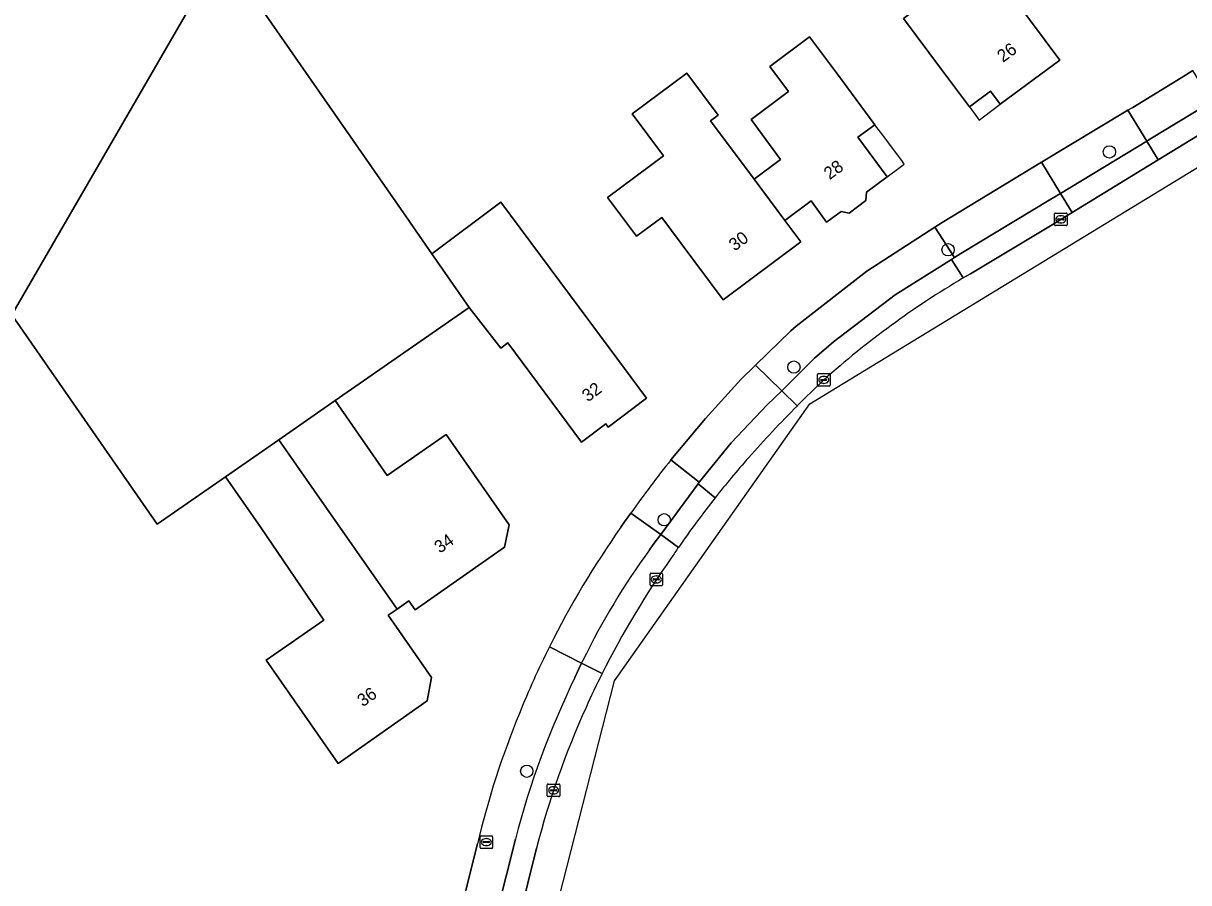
# Model space of a CAD drawing. Extents: x 156702 to 158052, y 387630 to 388992.
# Drawn here: x 157381.1 to 157473.7, y 387761.3 to 387829.6 of the extents above; entities that cross this region are included whole.
import ezdxf

# ---------------------------------------------------------------- set-up
doc = ezdxf.new("R2010")
doc.units = 0
for name, color, linetype in [('IMGEO_Boom', 7, 'Continuous'), ('IMGEO_Brandkraan', 7, 'Continuous'), ('IMGEO_Erf', 7, 'Continuous'), ('IMGEO_Kolk', 7, 'Continuous'), ('IMGEO_Pand', 7, 'Continuous'), ('IMGEO_Pand_nummerreeks', 7, 'Continuous'), ('IMGEO_Pand_overbouw', 7, 'Continuous'), ('IMGEO_Parkeervlak_open', 7, 'Continuous'), ('IMGEO_Rijbaan_lokaal_open', 7, 'Continuous'), ('IMGEO_Voetpad_open', 7, 'Continuous')]:
    doc.layers.add(name, color=color, linetype=linetype)

msp = doc.modelspace()

# ---------------------------------------------------------------- linework, layer by layer
at = {"layer": 'IMGEO_Boom'}
for centre in [(157467.423, 387819.388), (157454.597, 387811.615), (157442.346, 387802.291), (157432.038, 387790.154), (157421.109, 387770.17)]:
    msp.add_circle(centre, 0.489, dxfattribs=at)
at = {"layer": 'IMGEO_Brandkraan'}
for p, q in [((157417.393, 387764.112), (157417.393, 387764.964)), ((157417.468, 387765.038), (157418.32, 387765.038)), ((157417.652, 387764.532), (157417.652, 387764.544)), ((157418.09, 387764.495), (157417.692, 387764.495)), ((157417.695, 387764.581), (157418.093, 387764.581)), ((157417.904, 387764.258), (157417.879, 387764.258)), ((157417.881, 387764.818), (157417.906, 387764.818)), ((157418.136, 387764.544), (157418.136, 387764.532)), ((157418.394, 387764.964), (157418.394, 387764.112)), ((157418.32, 387764.038), (157417.468, 387764.038))]:
    msp.add_line(p, q, dxfattribs=at)
for points in [[(157417.393, 387764.112), (157417.393, 387764.964)], [(157417.468, 387765.038), (157418.32, 387765.038)], [(157418.394, 387764.964), (157418.394, 387764.112)], [(157418.32, 387764.038), (157417.468, 387764.038)]]:
    msp.add_lwpolyline(points, dxfattribs=at)
for centre, radius, start, end in [((157417.47, 387764.962), 0.0765, 91.55205, 178.44795), ((157417.47, 387764.962), 0.0765, 91.55205, 178.44795), ((157417.692, 387764.541), 0.0403, 85.87752, 175.75265), ((157417.689, 387764.531), 0.0366, 178.93798, 274.71019), ((157418.093, 387764.538), 0.043, 264.86636, 352.45326), ((157418.097, 387764.543), 0.0386, 1.73085, 96.63898), ((157418.318, 387764.962), 0.0765, 1.55205, 88.44795), ((157418.318, 387764.962), 0.0765, 1.55205, 88.44795), ((157417.47, 387764.114), 0.0765, 181.55205, 268.44795), ((157417.47, 387764.114), 0.0765, 181.55205, 268.44795), ((157418.318, 387764.114), 0.0765, 271.55205, 358.44795), ((157418.318, 387764.114), 0.0765, 271.55205, 358.44795)]:
    msp.add_arc(centre, radius, start, end, dxfattribs=at)
for centre, major_axis, ratio, start_param, end_param in [((157417.88, 387764.538), (-0.387, 0.002), 0.722429, 4.712389, 7.853982), ((157417.905, 387764.538), (-0.39, 0.002), 0.717154, 1.570796, 4.712389)]:
    msp.add_ellipse(centre, major_axis=major_axis, ratio=ratio, start_param=start_param, end_param=end_param, dxfattribs=at)
at = {"layer": 'IMGEO_Erf'}
for points in [[(157450.564, 387843.731), (157452.814, 387845.405), (157459.006, 387837.06), (157461.986, 387833.045), (157459.905, 387831.493), (157463.497, 387826.674), (157458.755, 387823.173), (157457.981, 387824.216), (157456.296, 387822.961), (157454.08, 387825.937), (157451.05, 387830.007), (157456.192, 387833.834), (157449.445, 387842.898)], [(157448.773, 387821.546), (157447.417, 387820.554), (157449.765, 387817.404), (157448.129, 387816.191), (157448.068, 387815.525), (157446.728, 387814.519), (157446.095, 387814.66), (157444.941, 387813.811), (157443.705, 387815.492), (157441.622, 387813.937), (157442.889, 387812.239), (157436.722, 387807.636), (157433.373, 387812.124), (157431.833, 387814.189), (157429.822, 387812.689), (157427.533, 387815.757), (157431.984, 387819.078), (157429.495, 387822.415), (157433.835, 387825.652), (157436.323, 387822.314), (157435.712, 387821.859), (157439.173, 387817.22), (157441.278, 387818.79), (157438.938, 387821.971), (157441.914, 387824.181), (157440.423, 387826.188), (157443.594, 387828.542), (157445.798, 387825.564)]]:
    msp.add_lwpolyline(points, close=True, dxfattribs=at)
for points in [[(157399.966, 387830.853), (157411.298, 387814.54), (157413.547, 387811.303), (157419.047, 387815.392), (157427.652, 387803.821), (157430.636, 387799.809), (157427.58, 387797.527), (157427.4, 387797.768), (157425.462, 387796.321), (157419.606, 387804.216), (157419.037, 387803.795), (157416.521, 387807.022), (157405.872, 387799.645), (157410.01, 387793.671), (157414.71, 387796.927), (157419.695, 387789.754), (157419.343, 387787.979), (157412.228, 387782.992), (157411.734, 387783.704), (157410.793, 387783.054), (157410.087, 387782.566), (157413.534, 387777.61), (157413.195, 387775.767), (157406.113, 387770.789), (157403.256, 387774.893), (157400.401, 387778.992), (157404.98, 387782.181), (157399.973, 387789.528), (157397.16, 387793.568), (157391.713, 387789.796), (157380.157, 387806.431)], [(157432.569, 387794.925), (157435.31, 387798.207), (157438.138, 387801.313), (157439.291, 387802.434), (157442.105, 387805.173), (157442.538, 387805.546), (157448.152, 387809.926), (157453.537, 387813.402), (157454.134, 387813.787), (157461.293, 387818.128), (157462.03, 387818.572), (157468.903, 387822.708), (157469.278, 387822.934), (157473.466, 387825.496), (157474.063, 387825.86)], [(157428.596, 387789.567), (157428.889, 387789.978), (157429.389, 387790.692)], [(157402.071, 387703.678), (157404.025, 387711.652), (157407.41, 387725.277), (157410.265, 387736.718), (157404.761, 387744.721), (157402.425, 387748.118), (157402.671, 387748.286), (157404.971, 387749.862), (157407.315, 387746.499), (157411.26, 387740.768), (157411.822, 387742.953), (157411.825, 387743.116), (157413.568, 387750), (157414.778, 387754.777), (157415.317, 387756.937), (157417.181, 387764.402)]]:
    msp.add_lwpolyline(points, dxfattribs=at)
for centre, radius, start, end in [((157505.524, 387736.807), 93.274, 141.45833, 144.71097), ((157487.497, 387747.862), 72.171, 144.69918, 153.5028), ((157487.628, 387747.77), 72.329, 153.48419, 158.08372), ((157486.056, 387747.897), 70.825, 157.70426, 166.52381)]:
    msp.add_arc(centre, radius, start, end, dxfattribs=at)
at = {"layer": 'IMGEO_Kolk'}
for p, q in [((157463.065, 387813.606), (157463.065, 387814.458)), ((157463.14, 387814.532), (157463.992, 387814.532)), ((157463.553, 387814.312), (157463.578, 387814.312)), ((157464.066, 387814.458), (157464.066, 387813.606)), ((157463.992, 387813.532), (157463.14, 387813.532)), ((157463.324, 387814.026), (157463.324, 387814.038)), ((157463.762, 387813.989), (157463.364, 387813.989)), ((157463.367, 387814.075), (157463.765, 387814.075)), ((157463.576, 387813.752), (157463.551, 387813.752)), ((157463.808, 387814.038), (157463.808, 387814.026)), ((157444.221, 387800.847), (157444.221, 387801.699)), ((157444.296, 387801.773), (157445.148, 387801.773)), ((157444.48, 387801.267), (157444.48, 387801.279)), ((157444.918, 387801.23), (157444.52, 387801.23)), ((157444.523, 387801.316), (157444.921, 387801.316)), ((157444.709, 387801.553), (157444.734, 387801.553)), ((157444.964, 387801.279), (157444.964, 387801.267)), ((157445.222, 387801.699), (157445.222, 387800.847)), ((157445.148, 387800.773), (157444.296, 387800.773)), ((157444.732, 387800.993), (157444.707, 387800.993)), ((157430.905, 387784.988), (157430.905, 387785.84)), ((157430.98, 387785.914), (157431.832, 387785.914)), ((157431.393, 387785.694), (157431.418, 387785.694)), ((157431.906, 387785.84), (157431.906, 387784.988)), ((157431.832, 387784.914), (157430.98, 387784.914)), ((157431.164, 387785.408), (157431.164, 387785.42)), ((157431.602, 387785.371), (157431.204, 387785.371)), ((157431.207, 387785.457), (157431.605, 387785.457)), ((157431.416, 387785.134), (157431.391, 387785.134)), ((157431.648, 387785.42), (157431.648, 387785.408)), ((157422.739, 387768.225), (157422.739, 387769.077)), ((157422.814, 387769.151), (157423.666, 387769.151)), ((157423.227, 387768.931), (157423.252, 387768.931)), ((157423.74, 387769.077), (157423.74, 387768.225)), ((157423.666, 387768.151), (157422.814, 387768.151)), ((157422.998, 387768.645), (157422.998, 387768.657)), ((157423.436, 387768.608), (157423.038, 387768.608)), ((157423.041, 387768.694), (157423.439, 387768.694)), ((157423.25, 387768.371), (157423.225, 387768.371)), ((157423.482, 387768.657), (157423.482, 387768.645))]:
    msp.add_line(p, q, dxfattribs=at)
for points in [[(157463.065, 387813.606), (157463.065, 387814.458)], [(157463.14, 387814.532), (157463.992, 387814.532)], [(157464.066, 387814.458), (157464.066, 387813.606)], [(157463.992, 387813.532), (157463.14, 387813.532)], [(157444.221, 387800.847), (157444.221, 387801.699)], [(157444.296, 387801.773), (157445.148, 387801.773)], [(157445.222, 387801.699), (157445.222, 387800.847)], [(157445.148, 387800.773), (157444.296, 387800.773)], [(157430.905, 387784.988), (157430.905, 387785.84)], [(157430.98, 387785.914), (157431.832, 387785.914)], [(157431.906, 387785.84), (157431.906, 387784.988)], [(157431.832, 387784.914), (157430.98, 387784.914)], [(157422.739, 387768.225), (157422.739, 387769.077)], [(157422.814, 387769.151), (157423.666, 387769.151)], [(157423.74, 387769.077), (157423.74, 387768.225)], [(157423.666, 387768.151), (157422.814, 387768.151)]]:
    msp.add_lwpolyline(points, dxfattribs=at)
for centre, radius, start, end in [((157463.142, 387814.456), 0.0765, 91.55205, 178.44795), ((157463.142, 387814.456), 0.0765, 91.55205, 178.44795), ((157463.99, 387814.456), 0.0765, 1.55205, 88.44795), ((157463.99, 387814.456), 0.0765, 1.55205, 88.44795), ((157463.142, 387813.608), 0.0765, 181.55205, 268.44795), ((157463.142, 387813.608), 0.0765, 181.55205, 268.44795), ((157463.364, 387814.035), 0.0403, 85.87752, 175.75265), ((157463.361, 387814.025), 0.0366, 178.93798, 274.71019), ((157463.765, 387814.032), 0.043, 264.86636, 352.45326), ((157463.769, 387814.037), 0.0386, 1.73085, 96.63898), ((157463.99, 387813.608), 0.0765, 271.55205, 358.44795), ((157463.99, 387813.608), 0.0765, 271.55205, 358.44795), ((157444.298, 387801.697), 0.0765, 91.55205, 178.44795), ((157444.298, 387801.697), 0.0765, 91.55205, 178.44795), ((157444.52, 387801.276), 0.0403, 85.87752, 175.75265), ((157444.517, 387801.266), 0.0366, 178.93798, 274.71019), ((157444.921, 387801.273), 0.043, 264.86636, 352.45326), ((157444.925, 387801.278), 0.0386, 1.73085, 96.63898), ((157445.146, 387801.697), 0.0765, 1.55205, 88.44795), ((157445.146, 387801.697), 0.0765, 1.55205, 88.44795), ((157444.298, 387800.849), 0.0765, 181.55205, 268.44795), ((157444.298, 387800.849), 0.0765, 181.55205, 268.44795), ((157445.146, 387800.849), 0.0765, 271.55205, 358.44795), ((157445.146, 387800.849), 0.0765, 271.55205, 358.44795), ((157430.982, 387785.838), 0.0765, 91.55205, 178.44795), ((157430.982, 387785.838), 0.0765, 91.55205, 178.44795), ((157431.83, 387785.838), 0.0765, 1.55205, 88.44795), ((157431.83, 387785.838), 0.0765, 1.55205, 88.44795), ((157430.982, 387784.99), 0.0765, 181.55205, 268.44795), ((157430.982, 387784.99), 0.0765, 181.55205, 268.44795), ((157431.204, 387785.417), 0.0403, 85.87752, 175.75265), ((157431.201, 387785.407), 0.0366, 178.93798, 274.71019), ((157431.605, 387785.414), 0.043, 264.86636, 352.45326), ((157431.609, 387785.419), 0.0386, 1.73085, 96.63898), ((157431.83, 387784.99), 0.0765, 271.55205, 358.44795), ((157431.83, 387784.99), 0.0765, 271.55205, 358.44795), ((157422.816, 387769.075), 0.0765, 91.55205, 178.44795), ((157422.816, 387769.075), 0.0765, 91.55205, 178.44795), ((157423.664, 387769.075), 0.0765, 1.55205, 88.44795), ((157423.664, 387769.075), 0.0765, 1.55205, 88.44795), ((157422.816, 387768.227), 0.0765, 181.55205, 268.44795), ((157422.816, 387768.227), 0.0765, 181.55205, 268.44795), ((157423.038, 387768.654), 0.0403, 85.87752, 175.75265), ((157423.035, 387768.644), 0.0366, 178.93798, 274.71019), ((157423.439, 387768.651), 0.043, 264.86636, 352.45326), ((157423.443, 387768.656), 0.0386, 1.73085, 96.63898), ((157423.664, 387768.227), 0.0765, 271.55205, 358.44795), ((157423.664, 387768.227), 0.0765, 271.55205, 358.44795)]:
    msp.add_arc(centre, radius, start, end, dxfattribs=at)
for centre, major_axis, ratio, start_param, end_param in [((157463.552, 387814.032), (-0.387, 0.002), 0.722429, 4.712389, 7.853982), ((157463.577, 387814.032), (-0.39, 0.002), 0.717154, 1.570796, 4.712389), ((157444.708, 387801.273), (-0.387, 0.002), 0.722429, 4.712389, 7.853982), ((157444.733, 387801.273), (-0.39, 0.002), 0.717154, 1.570796, 4.712389), ((157431.392, 387785.414), (-0.387, 0.002), 0.722429, 4.712389, 7.853982), ((157431.417, 387785.414), (-0.39, 0.002), 0.717154, 1.570796, 4.712389), ((157423.226, 387768.651), (-0.387, 0.002), 0.722429, 4.712389, 7.853982), ((157423.251, 387768.651), (-0.39, 0.002), 0.717154, 1.570796, 4.712389)]:
    msp.add_ellipse(centre, major_axis=major_axis, ratio=ratio, start_param=start_param, end_param=end_param, dxfattribs=at)
at = {"layer": 'IMGEO_Pand'}
for points in [[(157396.875, 387835.303), (157398.799, 387838.627), (157382.928, 387862.245), (157355.269, 387843.723), (157380.153, 387806.63), (157380.062, 387806.567), (157380.157, 387806.431)], [(157459.006, 387837.06), (157452.814, 387845.405), (157450.564, 387843.731), (157449.445, 387842.898), (157456.192, 387833.834), (157451.05, 387830.007), (157454.08, 387825.937), (157456.296, 387822.961), (157457.981, 387824.216), (157458.755, 387823.173), (157463.497, 387826.674), (157459.905, 387831.493), (157461.986, 387833.045)], [(157399.966, 387830.853), (157396.875, 387835.303), (157380.157, 387806.431), (157391.713, 387789.796), (157397.16, 387793.568), (157401.393, 387796.5), (157405.872, 387799.645), (157416.521, 387807.022), (157413.547, 387811.303), (157411.298, 387814.54)], [(157448.773, 387821.546), (157445.798, 387825.564), (157443.594, 387828.542), (157440.423, 387826.188), (157441.914, 387824.181), (157438.938, 387821.971), (157441.278, 387818.79), (157439.173, 387817.22), (157441.622, 387813.937), (157443.705, 387815.492), (157444.941, 387813.811), (157446.095, 387814.66), (157446.728, 387814.519), (157448.068, 387815.525), (157448.129, 387816.191), (157449.765, 387817.404), (157447.417, 387820.554)], [(157439.173, 387817.22), (157435.712, 387821.859), (157436.323, 387822.314), (157433.835, 387825.652), (157429.495, 387822.415), (157431.984, 387819.078), (157427.533, 387815.757), (157429.822, 387812.689), (157431.833, 387814.189), (157433.373, 387812.124), (157436.722, 387807.636), (157442.889, 387812.239), (157441.622, 387813.937)], [(157416.521, 387807.022), (157419.037, 387803.795), (157419.606, 387804.216), (157425.462, 387796.321), (157427.4, 387797.768), (157427.58, 387797.527), (157430.636, 387799.809), (157427.652, 387803.821), (157419.047, 387815.392), (157413.547, 387811.303)], [(157405.872, 387799.645), (157401.393, 387796.5), (157404.199, 387792.471), (157410.793, 387783.054), (157411.734, 387783.704), (157412.228, 387782.992), (157419.343, 387787.979), (157419.695, 387789.754), (157414.71, 387796.927), (157410.01, 387793.671)], [(157410.087, 387782.566), (157410.793, 387783.054), (157404.199, 387792.471), (157401.393, 387796.5), (157397.16, 387793.568), (157399.973, 387789.528), (157404.98, 387782.181), (157400.401, 387778.992), (157403.256, 387774.893), (157406.113, 387770.789), (157413.195, 387775.767), (157413.534, 387777.61)]]:
    msp.add_lwpolyline(points, close=True, dxfattribs=at)
at = {"layer": 'IMGEO_Pand_overbouw'}
for points in [[(157456.296, 387822.961), (157456.803, 387822.278), (157457.066, 387821.926), (157457.42, 387822.187), (157458.755, 387823.173), (157457.981, 387824.216)], [(157449.765, 387817.404), (157450.683, 387818.097), (157451.107, 387818.424), (157450.916, 387818.703), (157449.938, 387820.012), (157449.688, 387820.371), (157448.773, 387821.546), (157447.417, 387820.554)]]:
    msp.add_lwpolyline(points, close=True, dxfattribs=at)
at = {"layer": 'IMGEO_Parkeervlak_open'}
msp.add_lwpolyline([(157471.312, 387818.769), (157470.406, 387820.251), (157463.543, 387816.099), (157464.469, 387814.584)], close=True, dxfattribs=at)
for points in [[(157455.81, 387809.373), (157454.863, 387810.834), (157450.399, 387808.025), (157445.491, 387804.285), (157443.985, 387802.99), (157441.377, 387800.415), (157442.617, 387799.214)], [(157436.091, 387791.907), (157434.737, 387793.021), (157431.754, 387788.984), (157433.171, 387787.961)], [(157427.098, 387777.924), (157425.468, 387778.755), (157424.931, 387777.616)], [(157420.199, 387764.779), (157418.062, 387756.254), (157417.981, 387755.931), (157419.75, 387755.49), (157421.883, 387764.06)]]:
    msp.add_lwpolyline(points, dxfattribs=at)
for centre, radius, start, end in [((157491.596, 387748.759), 70.389, 120.55725, 131.75212), ((157510.624, 387731.727), 95.81, 133.45907, 135.22005), ((157499.382, 387742.019), 80.589, 141.75365, 145.24422), ((157488.653, 387746.836), 70.766, 154.21778, 165.31223), ((157491.994, 387745.33), 72.622, 153.3321, 155.67655), ((157489.138, 387746.67), 69.467, 155.71354, 165.50291)]:
    msp.add_arc(centre, radius, start, end, dxfattribs=at)
at = {"layer": 'IMGEO_Rijbaan_lokaal_open'}
for points in [[(157393.08, 387676.277), (157404.023, 387683.166), (157415.846, 387729.438), (157428.091, 387777.362), (157443.622, 387799.36), (157522.839, 387847.686), (157543.925, 387864.194), (157542.281, 387866.174), (157541.217, 387865.324), (157540.149, 387864.479)], [(157506.967, 387840.575), (157504.771, 387839.232), (157500, 387836.314), (157498.723, 387835.533), (157492.717, 387831.86), (157487.516, 387828.679), (157476.47, 387821.924), (157471.312, 387818.769), (157464.469, 387814.584), (157462.998, 387813.684), (157456.381, 387809.707), (157455.81, 387809.373)], [(157421.883, 387764.06), (157419.75, 387755.49), (157416.352, 387741.837), (157413.943, 387732.158), (157411.953, 387724.164), (157408.587, 387710.639), (157408.546, 387710.475), (157406.549, 387702.827)]]:
    msp.add_lwpolyline(points, dxfattribs=at)
for centre, radius, start, end in [((157491.596, 387748.759), 70.389, 120.55725, 131.75212), ((157510.624, 387731.727), 95.81, 133.45907, 135.22005), ((157514.292, 387727.903), 101.106, 135.14574, 138.36456), ((157498.731, 387742.519), 79.768, 138.78503, 141.7462), ((157499.382, 387742.019), 80.589, 141.75365, 145.24422), ((157498.423, 387742.711), 79.407, 145.26005, 145.96913), ((157492.226, 387745.235), 72.872, 144.88662, 153.34674), ((157491.994, 387745.33), 72.622, 153.3321, 155.67655), ((157489.138, 387746.67), 69.467, 155.71354, 165.50291)]:
    msp.add_arc(centre, radius, start, end, dxfattribs=at)
at = {"layer": 'IMGEO_Voetpad_open'}
for points in [[(157474.063, 387825.86), (157473.466, 387825.496), (157469.278, 387822.934), (157468.903, 387822.708), (157470.406, 387820.251), (157470.773, 387820.473), (157474.928, 387823.004), (157475.571, 387823.394)], [(157470.406, 387820.251), (157468.903, 387822.708), (157462.03, 387818.572), (157463.543, 387816.099)], [(157476.47, 387821.924), (157475.571, 387823.394), (157474.928, 387823.004), (157470.773, 387820.473), (157470.406, 387820.251), (157471.312, 387818.769)], [(157462.781, 387815.638), (157463.543, 387816.099), (157462.03, 387818.572), (157461.293, 387818.128), (157454.134, 387813.787), (157453.537, 387813.402), (157455.105, 387810.986), (157455.621, 387811.311)], [(157462.998, 387813.684), (157464.469, 387814.584), (157463.543, 387816.099), (157462.781, 387815.638), (157455.621, 387811.311), (157455.105, 387810.986), (157454.863, 387810.834), (157455.81, 387809.373), (157456.381, 387809.707)], [(157450.399, 387808.025), (157454.863, 387810.834), (157455.105, 387810.986), (157453.537, 387813.402), (157448.152, 387809.926), (157442.538, 387805.546), (157442.105, 387805.173), (157439.291, 387802.434), (157441.377, 387800.415), (157443.985, 387802.99), (157445.491, 387804.285)], [(157440.225, 387799.277), (157441.377, 387800.415), (157439.291, 387802.434), (157438.138, 387801.313), (157435.31, 387798.207), (157432.569, 387794.925), (157434.822, 387793.135), (157437.37, 387796.256)]]:
    msp.add_lwpolyline(points, close=True, dxfattribs=at)
for points in [[(157442.617, 387799.214), (157441.377, 387800.415), (157440.225, 387799.277), (157437.37, 387796.256), (157434.822, 387793.135), (157434.737, 387793.021), (157436.091, 387791.907)], [(157434.737, 387793.021), (157434.822, 387793.135), (157432.569, 387794.925)], [(157429.389, 387790.692), (157431.754, 387788.984), (157434.737, 387793.021)], [(157430.858, 387787.768), (157431.157, 387788.176), (157431.754, 387788.984), (157429.389, 387790.692), (157428.889, 387789.978), (157428.596, 387789.567)], [(157433.171, 387787.961), (157431.754, 387788.984), (157431.157, 387788.176), (157430.858, 387787.768)], [(157424.931, 387777.616), (157425.468, 387778.755), (157422.907, 387780.061)], [(157422.907, 387780.061), (157425.468, 387778.755), (157425.564, 387778.958)], [(157425.564, 387778.958), (157425.468, 387778.755), (157427.098, 387777.924)], [(157417.181, 387764.402), (157415.317, 387756.937), (157418.062, 387756.254), (157420.199, 387764.779)]]:
    msp.add_lwpolyline(points, dxfattribs=at)
for centre, radius, start, end in [((157514.292, 387727.903), 101.106, 135.14574, 138.36456), ((157505.524, 387736.807), 93.274, 141.45833, 144.71097), ((157498.731, 387742.519), 79.768, 138.78503, 141.7462), ((157487.497, 387747.862), 72.171, 144.69918, 153.5028), ((157478.381, 387753.215), 58.757, 143.98023, 154.01577), ((157478.381, 387753.215), 58.757, 143.98023, 154.01577), ((157498.423, 387742.711), 79.407, 145.26005, 145.96913), ((157492.226, 387745.235), 72.872, 144.88662, 153.34674), ((157487.628, 387747.77), 72.329, 153.48419, 158.08372), ((157488.653, 387746.836), 70.766, 154.21778, 165.31223), ((157486.056, 387747.897), 70.825, 157.70426, 166.52381)]:
    msp.add_arc(centre, radius, start, end, dxfattribs=at)

# ---------------------------------------------------------------- texts
at = {"layer": 'IMGEO_Pand_nummerreeks'}
for s, rotation, p in [('26', 36.44012, (157458.965, 387826.461)), ('28', 36.68076, (157445.187, 387817.137)), ('30', 36.73805, (157437.639, 387811.465)), ('32', 36.64065, (157425.966, 387799.476)), ('34', 35.02491, (157414.195, 387787.448)), ('36', 35.10512, (157408.072, 387775.247))]:
    msp.add_text(s, height=1, rotation=rotation, dxfattribs=at).set_placement(p)

doc.saveas('drawing.dxf')
